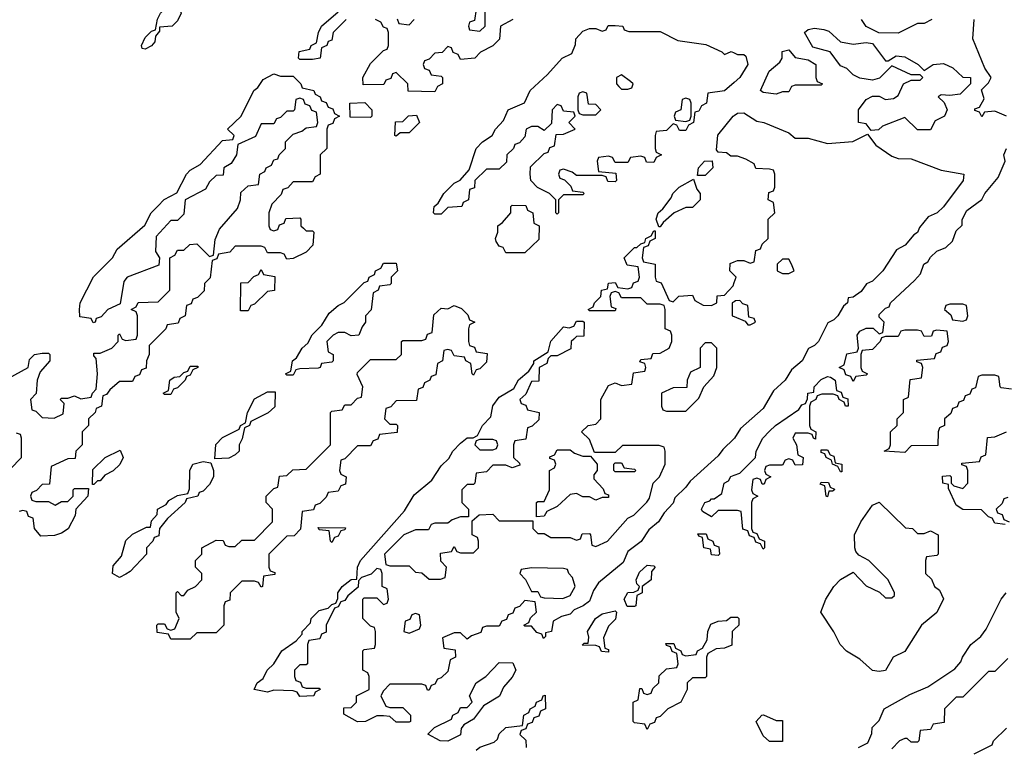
# Model space of a CAD drawing. Header units: inches. Extents: x 2701323 to 2964515, y 494916 to 722124.
# Tile 588 of 656: x 2877780 to 2880839, y 677190 to 679450. Entities that reach past the tile are written whole.
import ezdxf

# ---------------------------------------------------------------- set-up
doc = ezdxf.new("R2010")
doc.units = ezdxf.units.IN
doc.header["$MEASUREMENT"] = 0
doc.layers.add('C8677', color=7, linetype='Continuous')
doc.layers.add('C8687', color=7, linetype='Continuous')

msp = doc.modelspace()

# ---------------------------------------------------------------- linework, layer by layer
at = {"layer": 'C8677', "color": 2, "elevation": 2}
for points in [[(2878170, 679358), (2878160.4, 679360.4), (2878158, 679370), (2878170, 679394), (2878190, 679414), (2878202, 679418), (2878208.4, 679451.6), (2878218, 679470), (2878230, 679482), (2878256.4, 679483.6), (2878274, 679494), (2878282, 679470), (2878270, 679446), (2878254, 679430), (2878214, 679426), (2878214, 679414), (2878202, 679398), (2878199.6, 679380.4), (2878190, 679368)], [(2879650, 679278), (2879634, 679270), (2879634, 679250), (2879642, 679242), (2879650, 679234), (2879670, 679234), (2879682, 679238), (2879686, 679250), (2879678, 679258)], [(2879530, 679226), (2879518, 679222), (2879514, 679210), (2879514, 679170), (2879518, 679158), (2879530, 679154), (2879570, 679154), (2879586, 679170), (2879570, 679186), (2879547.3, 679187.3), (2879542, 679222)], [(2879850, 679206), (2879838, 679202), (2879834, 679170), (2879818, 679162), (2879814, 679150), (2879818, 679138), (2879850, 679134), (2879862, 679138), (2879866, 679150), (2879866, 679190), (2879862, 679202)], [(2878870, 679146), (2878807.3, 679147.3), (2878806, 679190), (2878852.7, 679192.7), (2878874, 679170), (2878874, 679150)], [(2878950, 679088), (2878946, 679090), (2878947.3, 679132.7), (2878970, 679134), (2878988.4, 679151.6), (2879012.7, 679152.7), (2879022, 679130), (2878990, 679098), (2878962, 679098)], [(2879886, 678966), (2879889, 678990), (2879908, 679010), (2879931.6, 679011.6), (2879934, 678990), (2879910, 678966)], [(2879766, 678806), (2879758, 678830), (2879764, 678850), (2879778, 678862), (2879804, 678896), (2879809, 678910), (2879829, 678930), (2879874, 678954), (2879883.6, 678923.6), (2879894, 678910), (2879894, 678890), (2879870, 678866), (2879850, 678866), (2879814, 678850), (2879779.6, 678820.4), (2879770, 678806)], [(2879290, 678726), (2879282, 678742), (2879270, 678746), (2879260.4, 678760.4), (2879258, 678770), (2879266, 678790), (2879266, 678810), (2879280.4, 678819.6), (2879306, 678850), (2879306, 678870), (2879310, 678874), (2879352.7, 678872.7), (2879358, 678858), (2879374, 678850), (2879378, 678818), (2879394, 678810), (2879392.7, 678767.3), (2879350, 678726)], [(2878810, 678468), (2878790, 678478), (2878770, 678478), (2878754, 678470), (2878734, 678450), (2878738, 678418), (2878754, 678410), (2878754, 678390), (2878750, 678386), (2878718, 678382), (2878714, 678370), (2878707.3, 678367.3), (2878650, 678366), (2878638, 678362), (2878630, 678346), (2878610, 678346), (2878606, 678350), (2878622, 678358), (2878628, 678390), (2878640.4, 678399.6), (2878658, 678430), (2878675.3, 678444.7), (2878688.8, 678471.1), (2878719, 678501), (2878742, 678538), (2878770, 678562), (2878788.7, 678571.3), (2878850, 678634), (2878862, 678638), (2878866, 678650), (2878882, 678658), (2878886, 678670), (2878902, 678678), (2878910, 678694), (2878950, 678694), (2878954, 678670), (2878934, 678650), (2878934, 678630), (2878930, 678626), (2878898, 678622), (2878894, 678610), (2878878, 678602), (2878871.6, 678548.4), (2878854, 678530), (2878854, 678510), (2878843.6, 678496.4), (2878834, 678470)], [(2878466, 678546), (2878467.3, 678632.7), (2878490, 678634), (2878507.3, 678652.7), (2878522, 678658), (2878530, 678674), (2878538, 678658), (2878572.7, 678652.7), (2878571.3, 678608.7), (2878550, 678606), (2878510, 678566), (2878498, 678562), (2878490, 678546)], [(2879190, 678346), (2879186, 678350), (2879182, 678382), (2879166, 678390), (2879162, 678402), (2879130, 678406), (2879122, 678422), (2879110, 678426), (2879098, 678422), (2879094, 678390), (2879078, 678382), (2879072.7, 678347.3), (2879058, 678342), (2879054, 678330), (2879038, 678322), (2879032.7, 678307.3), (2879018, 678302), (2879012.7, 678267.3), (2878950, 678266), (2878932.7, 678247.3), (2878918, 678242), (2878914, 678210), (2878930, 678194), (2878950, 678194), (2878954, 678190), (2878952.7, 678167.3), (2878898, 678162), (2878892.7, 678147.3), (2878878, 678142), (2878870, 678126), (2878830, 678126), (2878790, 678086), (2878778, 678082), (2878774, 678050), (2878778, 678038), (2878794, 678030), (2878792.7, 678007.3), (2878778, 678002), (2878770, 677986), (2878738, 677982), (2878732.7, 677967.3), (2878712.7, 677947.3), (2878698, 677942), (2878692.7, 677927.3), (2878658, 677922), (2878652.7, 677867.3), (2878632.7, 677847.3), (2878610, 677846), (2878554, 677790), (2878554, 677750), (2878558, 677738), (2878572.7, 677732.7), (2878572.7, 677727.3), (2878538, 677722), (2878534, 677690), (2878530, 677688), (2878522, 677702), (2878510, 677706), (2878470, 677706), (2878434, 677670), (2878432.7, 677647.3), (2878418, 677642), (2878414, 677630), (2878414, 677570), (2878390, 677546), (2878330, 677546), (2878310, 677526), (2878250, 677526), (2878242, 677542), (2878207.3, 677547.3), (2878206, 677570), (2878210, 677574), (2878230, 677574), (2878238, 677558), (2878250, 677554), (2878262, 677558), (2878275.3, 677590), (2878266, 677610), (2878266, 677670), (2878270, 677674), (2878282, 677662), (2878290, 677662), (2878302, 677678), (2878326, 677690), (2878346, 677710), (2878346, 677730), (2878326, 677750), (2878326, 677770), (2878346, 677790), (2878346, 677810), (2878390, 677834), (2878412.7, 677832.7), (2878418, 677818), (2878430, 677814), (2878450, 677814), (2878470, 677834), (2878510, 677834), (2878566, 677890), (2878566, 677930), (2878546, 677950), (2878546, 677970), (2878570, 677994), (2878582, 677998), (2878587.3, 678032.7), (2878610, 678034), (2878628.4, 678051.6), (2878670, 678054), (2878746, 678130), (2878746, 678230), (2878750, 678234), (2878782, 678238), (2878790, 678254), (2878810, 678254), (2878830, 678274), (2878842, 678278), (2878846, 678310), (2878828.4, 678348.4), (2878830, 678354), (2878870, 678394), (2878950, 678394), (2878966, 678410), (2878966, 678450), (2878970, 678454), (2879030, 678454), (2879042, 678458), (2879047.3, 678472.7), (2879062, 678478), (2879067.3, 678532.7), (2879090, 678554), (2879110, 678552), (2879130, 678562), (2879152.7, 678552.7), (2879172.7, 678532.7), (2879178, 678518), (2879194, 678510), (2879178, 678502), (2879174, 678490), (2879174, 678450), (2879178, 678438), (2879192.7, 678432.7), (2879198, 678418), (2879232.7, 678412.7), (2879230, 678386), (2879210, 678366), (2879198, 678362)], [(2879930, 678446), (2879910, 678446), (2879894, 678430), (2879894, 678370), (2879864.7, 678355.3), (2879854, 678330), (2879852.7, 678307.3), (2879810, 678306), (2879774, 678290), (2879774, 678250), (2879778, 678238), (2879790, 678234), (2879850, 678234), (2879890, 678274), (2879906, 678310), (2879936.4, 678343.6), (2879946, 678370), (2879946, 678430)], [(2878230, 678286), (2878226, 678290), (2878242, 678298), (2878246, 678330), (2878260.4, 678339.6), (2878278, 678342), (2878290, 678354), (2878302, 678358), (2878310, 678374), (2878334, 678374), (2878334, 678370), (2878318, 678362), (2878310, 678346), (2878298, 678342), (2878294, 678330), (2878270, 678306), (2878258, 678302), (2878250, 678286)], [(2878386, 678086), (2878389.1, 678130.9), (2878410, 678152), (2878462, 678178), (2878466, 678190), (2878482, 678198), (2878488, 678230), (2878510, 678272), (2878550, 678294), (2878574, 678294), (2878572.7, 678247.3), (2878551.6, 678228.4), (2878498, 678202), (2878494, 678190), (2878478, 678182), (2878471.6, 678148.4), (2878462, 678130), (2878462, 678110), (2878450, 678098), (2878430, 678088)], [(2879250, 678146), (2879210, 678146), (2879198, 678142), (2879194, 678130), (2879210, 678114), (2879250, 678114), (2879262, 678118), (2879266, 678130), (2879262, 678142)], [(2878006, 678006), (2878007.3, 678052.7), (2878046, 678090), (2878092.7, 678112.7), (2878102, 678090), (2878091.2, 678068.9), (2878070.9, 678049.1), (2878044.7, 678035.3), (2878030, 678018), (2878022, 678018), (2878010, 678006)], [(2879530, 678094), (2879554, 678094), (2879574, 678070), (2879574, 678050), (2879563.6, 678036.4), (2879563.6, 678023.6), (2879592.7, 677992.7), (2879598, 677978), (2879610, 677974), (2879610, 677966), (2879590, 677966), (2879570, 677958), (2879550, 677968), (2879530, 677968), (2879510, 677978), (2879490, 677975.3), (2879450, 677938), (2879418, 677922), (2879410, 677908), (2879386, 677906), (2879386, 677950), (2879390, 677954), (2879410, 677954), (2879426, 677990), (2879426, 678050), (2879442, 678058), (2879446, 678070), (2879442, 678082), (2879427.3, 678087.3), (2879427.3, 678092.7), (2879442, 678098), (2879450, 678114), (2879490, 678114), (2879503.6, 678103.6)], [(2878090, 677718), (2878068, 677730), (2878070, 677754), (2878096.4, 677783.6), (2878110, 677832), (2878130, 677852), (2878174, 677874), (2878186, 677874), (2878190, 677894), (2878207.3, 677912.7), (2878208, 677930), (2878235.3, 677944.7), (2878243.1, 677956.9), (2878270, 677972), (2878302, 677978), (2878307.3, 677992.7), (2878308.7, 678050), (2878318, 678070), (2878350, 678078), (2878374, 678074), (2878382, 678050), (2878382, 678030), (2878370, 678006), (2878350, 677986), (2878338, 677982), (2878334, 677970), (2878298, 677962), (2878294, 677950), (2878239.6, 677900.4), (2878214, 677870), (2878212.7, 677847.3), (2878198, 677842), (2878194, 677830), (2878174, 677810), (2878174, 677790), (2878123.6, 677736.4), (2878110, 677728)], [(2879630, 678046), (2879626, 678050), (2879626, 678070), (2879630, 678074), (2879650, 678074), (2879658, 678058), (2879690, 678054), (2879694, 678050), (2879690, 678046)], [(2878750, 677826), (2878746, 677830), (2878742, 677862), (2878710, 677866), (2878707.3, 677872.7), (2878792, 677872), (2878790, 677866), (2878778, 677862), (2878770, 677846), (2878758, 677842)], [(2879950, 677786), (2879930, 677788), (2879926, 677806), (2879906, 677810), (2879902, 677842), (2879890, 677846), (2879887.3, 677852.7), (2879912.7, 677852.7), (2879918, 677838), (2879934, 677830), (2879938, 677818), (2879952.7, 677812.7), (2879954, 677790)], [(2879370, 677748), (2879338, 677742), (2879334, 677730), (2879351.6, 677711.6), (2879370, 677674), (2879390, 677674), (2879398, 677658), (2879410, 677654), (2879467.3, 677652.7), (2879490, 677662), (2879506, 677690), (2879498, 677718), (2879486, 677730), (2879482, 677742), (2879470, 677746)], [(2879667.3, 677627.3), (2879658, 677650), (2879670, 677671.3), (2879688, 677672), (2879702, 677678), (2879706, 677690), (2879698, 677698), (2879695.3, 677710), (2879705.6, 677734.4), (2879730, 677756), (2879750, 677754), (2879754, 677750), (2879743.6, 677736.4), (2879742, 677710), (2879714, 677690), (2879714, 677670), (2879698, 677662), (2879694, 677630), (2879690, 677628)], [(2879610, 677486), (2879587.3, 677487.3), (2879582, 677502), (2879570, 677506), (2879527.3, 677507.3), (2879534, 677514), (2879546, 677514), (2879548, 677532), (2879544, 677550), (2879569.4, 677590.6), (2879590, 677604.7), (2879630, 677614), (2879634, 677610), (2879631.6, 677588.4), (2879610, 677566), (2879594, 677530), (2879598, 677498), (2879610, 677494)], [(2879010, 677606), (2878998, 677602), (2878992.7, 677587.3), (2878978, 677582), (2878974, 677550), (2878990, 677544.7), (2879022, 677558), (2879026, 677570), (2879022, 677602)], [(2879110, 677209), (2879086, 677210), (2879048.4, 677231.6), (2879068.4, 677251.6), (2879122, 677278), (2879126, 677290), (2879142, 677298), (2879150, 677314), (2879170, 677314), (2879186, 677330), (2879178, 677350), (2879198, 677390), (2879228, 677410), (2879270, 677454), (2879312.7, 677452.7), (2879322, 677430), (2879310, 677408), (2879282.8, 677377.2), (2879270.5, 677349.5), (2879221, 677319), (2879190, 677278), (2879159.6, 677260.4), (2879151.3, 677248.7), (2879150, 677229)]]:
    msp.add_lwpolyline(points, close=True, dxfattribs=at)
for points in [[(2879198, 679482), (2879192.7, 679447.3), (2879178, 679442), (2879174, 679430), (2879178, 679418), (2879210, 679414), (2879226, 679430), (2879226, 679474)], [(2878794, 679450), (2878754, 679410), (2878750, 679386), (2878738, 679382), (2878734, 679370), (2878718, 679362), (2878714, 679330), (2878690, 679326), (2878650, 679326), (2878646, 679330), (2878648.8, 679351.1), (2878682, 679358), (2878686, 679370), (2878702, 679378), (2878708, 679410), (2878718, 679430), (2878770, 679474)], [(2879312, 679450), (2879274, 679430), (2879271.2, 679388.9), (2879250, 679368), (2879211.6, 679348.4), (2879194, 679330), (2879150, 679326), (2879142, 679342), (2879127.3, 679347.3), (2879122, 679362), (2879110, 679366), (2879092.7, 679347.3), (2879070, 679346), (2879052.7, 679327.3), (2879038, 679322), (2879034, 679310), (2879038, 679298), (2879052.7, 679292.7), (2879058, 679278), (2879090, 679274), (2879094, 679270), (2879094, 679250), (2879078, 679242), (2879070, 679226), (2878987.3, 679227.3), (2878986, 679250), (2878950, 679286), (2878938, 679282), (2878932.7, 679267.3), (2878918, 679262), (2878911.6, 679248.4), (2878847.3, 679247.3), (2878846, 679270), (2878870, 679314), (2878910, 679354), (2878922, 679358), (2878926, 679370), (2878926, 679410), (2878922, 679422), (2878910, 679426), (2878902, 679442), (2878886, 679450)], [(2878952.7, 679452.7), (2878958, 679438), (2878990, 679434), (2879006, 679450)], [(2880000, 679254.5), (2879970, 679228.7), (2879918, 679222), (2879914, 679190), (2879898, 679182), (2879890, 679166), (2879878, 679162), (2879874, 679130), (2879858, 679122), (2879850, 679106), (2879830, 679106), (2879822, 679122), (2879810, 679126), (2879790, 679106), (2879758, 679102), (2879754, 679090), (2879754, 679050), (2879758, 679038), (2879774, 679030), (2879758, 679022), (2879750, 679006), (2879727.3, 679007.3), (2879722, 679022), (2879710, 679026), (2879678, 679022), (2879670, 679006), (2879630, 679006), (2879622, 679022), (2879610, 679026), (2879578, 679022), (2879574, 679010), (2879578, 678978), (2879632.7, 678972.7), (2879634, 678950), (2879630, 678946), (2879607.3, 678947.3), (2879602, 678962), (2879590, 678966), (2879510, 678966), (2879496.4, 678976.4), (2879470, 678986), (2879458, 678982), (2879454, 678970), (2879458, 678958), (2879472.7, 678952.7), (2879492.7, 678932.7), (2879498, 678918), (2879530, 678914), (2879534, 678910), (2879530, 678906), (2879470, 678906), (2879454, 678890), (2879454, 678850), (2879450, 678846), (2879446, 678850), (2879446, 678890), (2879426, 678910), (2879388.7, 678928.7), (2879368, 678950), (2879366, 678970), (2879367.3, 678992.7), (2879410, 679034), (2879422, 679038), (2879427.3, 679052.7), (2879442, 679058), (2879447.3, 679092.7), (2879470, 679094), (2879506, 679110), (2879486, 679130), (2879506, 679150), (2879502, 679162), (2879470, 679166), (2879462, 679182), (2879450, 679186), (2879434, 679170), (2879432.7, 679127.3), (2879410, 679106), (2879390, 679118), (2879370, 679118), (2879354, 679110), (2879350, 679086), (2879332.7, 679067.3), (2879318, 679062), (2879314, 679050), (2879294, 679030), (2879292.7, 679007.3), (2879270, 678986), (2879230, 678986), (2879194, 678950), (2879192.7, 678927.3), (2879178, 678922), (2879174, 678890), (2879158, 678882), (2879154, 678870), (2879110, 678866), (2879090, 678846), (2879070, 678846), (2879066, 678850), (2879068, 678870), (2879080.4, 678879.6), (2879098, 678910), (2879130, 678942), (2879148.4, 678951.6), (2879176.4, 678983.6), (2879198, 679050), (2879218, 679070), (2879248, 679090), (2879258, 679110), (2879283.1, 679136.9), (2879298, 679170), (2879348.4, 679191.6), (2879366, 679230), (2879420.4, 679279.6), (2879466, 679330), (2879495.3, 679344.7), (2879507.3, 679372.7), (2879508, 679390), (2879530, 679414), (2879550, 679422), (2879570, 679422), (2879590, 679414), (2879602, 679418), (2879608.4, 679431.6), (2879630, 679432), (2879654, 679430), (2879658, 679418), (2879672.7, 679412.7), (2879770, 679413), (2879825.4, 679385.4), (2879912.3, 679372.3), (2879962, 679350), (2879970, 679342), (2879990.9, 679350.9), (2880000, 679346.7)], [(2877744.7, 678335.3), (2877806, 678370), (2877810, 678394), (2877826, 678410), (2877850, 678414), (2877870, 678414), (2877874, 678410), (2877874, 678390), (2877843.6, 678356.4), (2877834, 678330), (2877831.6, 678288.4), (2877814, 678270), (2877818, 678238), (2877830, 678234), (2877850, 678214), (2877887.3, 678212.7), (2877914.6, 678225.4), (2877918, 678258), (2877906, 678270), (2877910, 678274), (2877930, 678274), (2877950, 678282), (2877970, 678272), (2878002, 678278), (2878006, 678290), (2878018, 678302), (2878022, 678350), (2878018, 678398), (2878010, 678406), (2878010, 678414), (2878030, 678414), (2878066, 678430), (2878086, 678450), (2878086, 678470), (2878090, 678474), (2878098, 678458), (2878110, 678454), (2878142, 678458), (2878146, 678470), (2878146, 678530), (2878142, 678542), (2878126, 678550), (2878142, 678558), (2878148.4, 678571.6), (2878210, 678574), (2878246, 678610), (2878246, 678710), (2878262, 678718), (2878270, 678734), (2878290, 678734), (2878308.4, 678751.6), (2878330, 678754), (2878370, 678714), (2878382, 678718), (2878387.3, 678767.3), (2878400.4, 678799.6), (2878456.4, 678863.6), (2878466, 678890), (2878467.3, 678912.7), (2878490, 678934), (2878522, 678938), (2878526, 678970), (2878542, 678978), (2878546, 678990), (2878562, 678998), (2878570, 679014), (2878582, 679018), (2878586, 679030), (2878606, 679050), (2878606, 679070), (2878630, 679094), (2878656.4, 679103.6), (2878670, 679114), (2878702, 679118), (2878706, 679130), (2878702, 679162), (2878687.3, 679167.3), (2878682, 679182), (2878667.3, 679187.3), (2878662, 679202), (2878650, 679206), (2878638, 679202), (2878634, 679170), (2878630, 679166), (2878610, 679166), (2878590, 679146), (2878578, 679142), (2878570, 679126), (2878530, 679126), (2878512.7, 679087.3), (2878458, 679062), (2878454, 679030), (2878436.9, 679003.1), (2878414, 678990), (2878412.7, 678967.3), (2878390, 678966), (2878370, 678946), (2878356.9, 678923.1), (2878294, 678890), (2878290, 678846), (2878270, 678826), (2878250, 678826), (2878203.6, 678776.4), (2878202, 678730), (2878214, 678710), (2878212.7, 678687.3), (2878114, 678650), (2878103.6, 678636.4), (2878092.7, 678567.3), (2878054, 678550), (2878032.7, 678527.3), (2878018, 678522), (2878014, 678510), (2878008, 678508), (2878002, 678522), (2877967.3, 678527.3), (2877966, 678550), (2877968, 678570), (2878009.1, 678650.9), (2878068, 678710), (2878083.1, 678736.9), (2878168.4, 678811.6), (2878188, 678850), (2878208.8, 678871.1), (2878229.1, 678890.9), (2878268.4, 678911.6), (2878298, 678970), (2878310, 678982), (2878340.4, 678999.6), (2878410, 679074), (2878442, 679078), (2878446, 679090), (2878426, 679110), (2878468, 679150), (2878508, 679230), (2878520.4, 679239.6), (2878536.4, 679263.6), (2878570, 679282), (2878590, 679274), (2878630, 679274), (2878654, 679250), (2878658, 679238), (2878694, 679230), (2878698, 679218), (2878714, 679210), (2878718, 679198), (2878732.7, 679192.7), (2878738, 679178), (2878752.7, 679172.7), (2878758, 679158), (2878774, 679150), (2878758, 679142), (2878752.7, 679127.3), (2878738, 679122), (2878734, 679110), (2878734, 679050), (2878714, 679030), (2878714, 678970), (2878698, 678962), (2878690, 678946), (2878630, 678946), (2878612.7, 678927.3), (2878598, 678922), (2878592.7, 678907.3), (2878563.6, 678876.4), (2878554, 678850), (2878554, 678810), (2878558, 678798), (2878570, 678794), (2878582, 678798), (2878587.3, 678812.7), (2878602, 678818), (2878607.3, 678832.7), (2878650, 678834), (2878654, 678830), (2878654, 678810), (2878662, 678802), (2878670, 678794), (2878690, 678794), (2878694, 678790), (2878691, 678749), (2878670, 678728), (2878630, 678708), (2878610, 678706), (2878602, 678722), (2878590, 678726), (2878550, 678726), (2878542, 678742), (2878530, 678746), (2878450, 678746), (2878432.7, 678727.3), (2878398, 678722), (2878392.7, 678707.3), (2878378, 678702), (2878371.6, 678648.4), (2878354, 678630), (2878352.7, 678607.3), (2878332.7, 678587.3), (2878318, 678582), (2878312.7, 678567.3), (2878298, 678562), (2878294, 678530), (2878278, 678522), (2878272.7, 678507.3), (2878238, 678502), (2878234, 678490), (2878182, 678438), (2878182, 678410), (2878174, 678390), (2878172.7, 678367.3), (2878158, 678362), (2878152.7, 678347.3), (2878138, 678342), (2878130, 678326), (2878090, 678326), (2878059.6, 678300.4), (2878050, 678286), (2878038, 678282), (2878034, 678250), (2878018, 678242), (2878014, 678230), (2877994, 678210), (2877994, 678190), (2877974, 678170), (2877974, 678130), (2877954, 678110), (2877952.7, 678087.3), (2877930, 678086), (2877878, 678062), (2877872.7, 678007.3), (2877850, 678006), (2877832.7, 677987.3), (2877818, 677982), (2877814, 677970), (2877818, 677958), (2877830, 677954), (2877870, 677954), (2877890, 677942), (2877910, 677954), (2877930, 677954), (2877946, 677970), (2877946, 677990), (2877950, 677994), (2877994, 677994), (2877992, 677970), (2877954, 677930), (2877952, 677910), (2877931, 677869), (2877910, 677855.3), (2877888, 677848), (2877846, 677846), (2877826, 677870), (2877822, 677902), (2877807.3, 677907.3), (2877802, 677922), (2877790, 677926), (2877778, 677922)], [(2880000, 679026), (2879990, 679026), (2879976.4, 679036.4), (2879950, 679038), (2879945.2, 679045.2), (2879949.4, 679090.6), (2879997.2, 679150), (2880000, 679152)], [(2880000, 678149.1), (2879964.5, 678115.5), (2879950, 678095.3), (2879862.8, 678017.2), (2879850, 677998), (2879815.3, 677964.7), (2879810, 677948.7), (2879782, 677918), (2879764.7, 677890), (2879734.8, 677865.2), (2879710.6, 677829.4), (2879670, 677798), (2879655.5, 677764.5), (2879578.8, 677701.2), (2879562.8, 677677.2), (2879550, 677644), (2879530.6, 677629.4), (2879502.8, 677617.2), (2879490, 677604), (2879463.6, 677596.4), (2879438, 677582), (2879432, 677550), (2879414, 677546), (2879414, 677534), (2879408, 677528), (2879402, 677542), (2879387.3, 677547.3), (2879370, 677566), (2879350, 677566), (2879346, 677570), (2879362, 677578), (2879367.3, 677592.7), (2879386, 677610), (2879382, 677642), (2879350, 677646), (2879332.7, 677627.3), (2879318, 677622), (2879312.7, 677607.3), (2879298, 677602), (2879292.7, 677587.3), (2879278, 677582), (2879270, 677566), (2879230, 677566), (2879218, 677562), (2879212.7, 677547.3), (2879183.6, 677536.4), (2879170, 677526), (2879150, 677546), (2879130, 677546), (2879094, 677530), (2879098, 677498), (2879132.7, 677492.7), (2879134, 677470), (2879118, 677462), (2879110, 677426), (2879090, 677406), (2879078, 677402), (2879070, 677386), (2879058, 677382), (2879052.7, 677367.3), (2879047.3, 677367.3), (2879042, 677382), (2879030, 677386), (2878930, 677386), (2878910, 677366), (2878902, 677350), (2878918, 677318), (2878930, 677314), (2878970, 677314), (2878994, 677290), (2878994, 677270), (2878990, 677268), (2878950, 677268), (2878930, 677286), (2878910, 677288), (2878890, 677288), (2878854, 677270), (2878830, 677269.4), (2878787.3, 677292.7), (2878787.3, 677312.7), (2878810, 677314), (2878826, 677330), (2878826, 677350), (2878866, 677370), (2878866, 677410), (2878862, 677422), (2878846, 677430), (2878846, 677490), (2878850, 677494), (2878882, 677498), (2878886, 677510), (2878886, 677550), (2878882, 677562), (2878870, 677566), (2878846, 677590), (2878846, 677650), (2878850, 677654), (2878890, 677654), (2878910, 677634), (2878922, 677638), (2878926, 677650), (2878922, 677682), (2878906, 677690), (2878906, 677730), (2878902, 677742), (2878890, 677746), (2878872, 677728), (2878842, 677718), (2878832.7, 677707.3), (2878832, 677688), (2878799.6, 677660.4), (2878790, 677646), (2878778, 677642), (2878770, 677626), (2878758, 677622), (2878732, 677570), (2878732, 677548), (2878718, 677542), (2878712.7, 677527.3), (2878678, 677522), (2878674, 677510), (2878674, 677450), (2878670, 677446), (2878650, 677446), (2878642, 677438), (2878634, 677430), (2878634, 677410), (2878638, 677398), (2878652.7, 677392.7), (2878658, 677378), (2878670, 677374), (2878710, 677374), (2878714, 677370), (2878698, 677362), (2878694, 677350), (2878650, 677348), (2878642, 677362), (2878630, 677366), (2878570, 677368), (2878550, 677362), (2878509, 677370), (2878518, 677390), (2878536.5, 677403.5), (2878549.2, 677430), (2878569.2, 677450), (2878594, 677490), (2878639, 677521), (2878658, 677542), (2878658, 677550), (2878683.1, 677576.9), (2878685.2, 677590), (2878710, 677614.8), (2878738, 677622), (2878750, 677634), (2878762, 677638), (2878768, 677652), (2878768.7, 677670), (2878782, 677690), (2878810, 677711.3), (2878827.3, 677712.7), (2878829.2, 677750), (2878839, 677770), (2878975.5, 677924.5), (2879005.8, 677974.2), (2879060.2, 678019.8), (2879090, 678064.7), (2879113.2, 678086.8), (2879126, 678110), (2879150, 678134.8), (2879170, 678150.8), (2879188.7, 678151.3), (2879202, 678158), (2879218, 678190), (2879244, 678216), (2879249.6, 678250.4), (2879270, 678278), (2879315.3, 678304.7), (2879330, 678331.3), (2879362, 678358), (2879378, 678382), (2879378, 678390), (2879422, 678418), (2879430, 678451.3), (2879470, 678496), (2879487.3, 678492.7), (2879502, 678498), (2879510, 678514), (2879530, 678514), (2879534, 678510), (2879532.7, 678467.3), (2879510, 678466), (2879502, 678458), (2879494, 678450), (2879492.7, 678427.3), (2879450, 678406), (2879430, 678406), (2879422, 678398), (2879418, 678382), (2879394, 678370), (2879392.7, 678327.3), (2879370, 678326), (2879352.7, 678287.3), (2879334, 678270), (2879338, 678258), (2879352.7, 678252.7), (2879358, 678238), (2879394, 678230), (2879392.7, 678207.3), (2879372.7, 678187.3), (2879358, 678182), (2879352.7, 678147.3), (2879318, 678142), (2879314, 678130), (2879314, 678090), (2879332.7, 678072.7), (2879334, 678066), (2879310, 678058), (2879290, 678066), (2879250, 678066), (2879230, 678046), (2879198, 678042), (2879194, 678010), (2879190, 678006), (2879170, 678006), (2879154, 677990), (2879154, 677950), (2879174, 677930), (2879174, 677906), (2879150, 677906), (2879123.6, 677896.4), (2879110, 677886), (2879070, 677886), (2879058, 677882), (2879050, 677866), (2879010, 677866), (2878974, 677850), (2878914, 677790), (2878918, 677758), (2878930, 677754), (2878990, 677754), (2879010, 677734), (2879030, 677732), (2879052.7, 677712.7), (2879087.3, 677712.7), (2879102, 677718), (2879106, 677750), (2879088.4, 677768.4), (2879087.3, 677792.7), (2879122, 677798), (2879130, 677814), (2879138, 677798), (2879150, 677794), (2879190, 677794), (2879206, 677810), (2879206, 677830), (2879202, 677842), (2879186, 677850), (2879186, 677894), (2879208, 677912), (2879250, 677914), (2879270, 677894), (2879374, 677894), (2879374, 677870), (2879390, 677854), (2879410, 677854), (2879430, 677842), (2879490, 677842), (2879510, 677834), (2879522, 677838), (2879527.3, 677852.7), (2879550, 677854), (2879554, 677850), (2879558, 677818), (2879570, 677814), (2879606, 677830), (2879670, 677902), (2879688.4, 677911.6), (2879728.4, 677951.6), (2879736.4, 677963.6), (2879748, 678010), (2879768, 678030), (2879786, 678070), (2879786, 678110), (2879782, 678122), (2879767.3, 678127.3), (2879652.7, 678127.3), (2879630, 678106), (2879566, 678106), (2879550, 678146), (2879526, 678170), (2879546, 678190), (2879570, 678194), (2879586, 678210), (2879586, 678270), (2879610, 678314), (2879630, 678322), (2879650, 678314), (2879682, 678318), (2879687.3, 678352.7), (2879722, 678358), (2879726, 678370), (2879722, 678382), (2879707.3, 678387.3), (2879710, 678394), (2879742, 678398), (2879747.3, 678412.7), (2879770, 678414), (2879798, 678430), (2879806, 678450), (2879806, 678470), (2879802, 678482), (2879786, 678490), (2879786, 678550), (2879782, 678562), (2879770, 678566), (2879730, 678566), (2879710, 678586), (2879650, 678586), (2879642, 678602), (2879630, 678606), (2879618, 678602), (2879614, 678590), (2879618, 678558), (2879632.7, 678552.7), (2879630, 678546), (2879550, 678546), (2879546, 678550), (2879562, 678558), (2879566, 678570), (2879586, 678590), (2879588, 678610), (2879606, 678614), (2879610, 678632), (2879630, 678634), (2879638, 678618), (2879670, 678614), (2879682, 678618), (2879687.3, 678632.7), (2879702, 678638), (2879706, 678650), (2879702, 678682), (2879667.3, 678687.3), (2879658, 678710), (2879690, 678742), (2879698, 678742), (2879710, 678754), (2879722, 678758), (2879726, 678770), (2879742, 678778), (2879750, 678794), (2879754, 678794), (2879754, 678770), (2879738, 678762), (2879732.7, 678747.3), (2879718, 678742), (2879714, 678710), (2879718, 678698), (2879754, 678690), (2879754, 678650), (2879758, 678638), (2879772.7, 678632.7), (2879798, 678578), (2879810, 678574), (2879828.4, 678591.6), (2879870, 678594), (2879878, 678578), (2879903.6, 678563.6), (2879930, 678562), (2879946, 678570), (2879947.3, 678592.7), (2879970, 678594), (2879996.4, 678623.6), (2880000, 678633.5)], [(2880000, 678656), (2879986, 678670), (2879987.3, 678692.7), (2880000, 678697.9)], [(2880000, 678574), (2879994, 678570), (2879994, 678530), (2880000, 678527.6)], [(2877750, 678054), (2877786, 678090), (2877786, 678150), (2877782, 678162), (2877770, 678166)], [(2880000, 677926), (2879950, 677926), (2879930, 677906), (2879902, 677922), (2879898, 677930), (2879908.7, 677950), (2879924.7, 677955.3), (2879930, 677962), (2879938, 677962), (2879962, 677978), (2879969, 678010), (2879982, 678018), (2879990, 678031.3), (2880000, 678035.1)], [(2880000, 677556), (2879994, 677550), (2879992.7, 677507.3), (2879970, 677498), (2879943.6, 677496.4), (2879918, 677482), (2879914, 677470), (2879914, 677410), (2879910, 677406), (2879870, 677406), (2879854, 677390), (2879854, 677370), (2879834, 677330), (2879794, 677310), (2879770, 677286), (2879758, 677282), (2879752.7, 677267.3), (2879738, 677262), (2879730, 677246), (2879722, 677262), (2879690, 677266), (2879686, 677270), (2879686, 677330), (2879702, 677338), (2879707.3, 677372.7), (2879712.7, 677372.7), (2879718, 677358), (2879730, 677354), (2879742, 677358), (2879747.3, 677372.7), (2879766, 677390), (2879767.3, 677412.7), (2879790, 677434), (2879822, 677438), (2879826, 677450), (2879822, 677482), (2879807.3, 677487.3), (2879802, 677502), (2879790, 677506), (2879787.3, 677512.7), (2879812.7, 677512.7), (2879818, 677498), (2879834, 677490), (2879838, 677478), (2879850, 677474), (2879882, 677478), (2879886, 677490), (2879902, 677498), (2879916.4, 677523.6), (2879918, 677550), (2879927.3, 677572.7), (2879950, 677582), (2879976.4, 677583.6), (2879990, 677594), (2880000, 677594)], [(2879198.6, 677181.4), (2879209.5, 677190.5), (2879254, 677206), (2879264.7, 677215.3), (2879270, 677232), (2879290, 677252), (2879342, 677258), (2879346, 677290), (2879362, 677298), (2879366, 677310), (2879382, 677318), (2879386, 677330), (2879402, 677338), (2879406, 677350), (2879412.7, 677352.7), (2879414, 677310), (2879398, 677302), (2879392.7, 677287.3), (2879378, 677282), (2879372.7, 677267.3), (2879358, 677262), (2879352.7, 677247.3), (2879338, 677242), (2879334, 677230), (2879352.7, 677212.7), (2879354, 677190)]]:
    msp.add_lwpolyline(points, dxfattribs=at)
at = {"layer": 'C8687', "color": 2, "elevation": 2}
for points in [[(2880614, 679450), (2880590, 679438), (2880570, 679438), (2880510, 679408), (2880449, 679409), (2880410, 679428), (2880395.3, 679450)], [(2880846, 679150), (2880810, 679166), (2880778, 679162), (2880770, 679148), (2880762, 679162), (2880747.3, 679167.3), (2880747.3, 679172.7), (2880762, 679178), (2880776.4, 679203.6), (2880768, 679232), (2880790, 679254), (2880798, 679270), (2880779, 679299), (2880742, 679390), (2880746, 679450)], [(2880000, 679346.7), (2880010, 679342), (2880030, 679342), (2880036, 679336), (2880042, 679310), (2880018, 679270), (2880000, 679254.5)], [(2880000, 679152), (2880010, 679159.1), (2880030, 679160.7), (2880070, 679134.8), (2880092, 679130), (2880170, 679098), (2880190, 679082), (2880230, 679082), (2880290, 679064.7), (2880368.4, 679071.6), (2880414, 679094), (2880439.8, 679059.8), (2880490, 679026), (2880510, 679018.8), (2880550, 679017.3), (2880642.8, 678982.8), (2880714, 678970), (2880712, 678950), (2880650, 678868.7), (2880630.6, 678849.4), (2880602.8, 678837.2), (2880576, 678804), (2880570, 678788.7), (2880558, 678782), (2880531.3, 678750), (2880504.7, 678735.3), (2880462, 678670), (2880430, 678638), (2880411, 678629), (2880394.4, 678605.6), (2880370, 678588), (2880354, 678586), (2880352, 678570), (2880339.6, 678560.4), (2880322, 678530), (2880310, 678518), (2880291.3, 678508.7), (2880262, 678450), (2880250, 678438), (2880231.2, 678428.9), (2880211.3, 678390), (2880178, 678362), (2880158, 678330), (2880122.5, 678297.5), (2880090, 678242), (2880019.8, 678180.2), (2880001, 678150), (2880000, 678149.1)], [(2880000, 678697.9), (2880010, 678702), (2880030, 678702), (2880050, 678694), (2880062, 678698), (2880067.3, 678732.7), (2880082, 678738), (2880087.3, 678752.7), (2880106, 678770), (2880106, 678830), (2880126, 678850), (2880122, 678882), (2880106, 678890), (2880107.3, 678912.7), (2880122, 678918), (2880126, 678930), (2880126, 678970), (2880122, 678982), (2880110, 678986), (2880067.3, 678987.3), (2880062, 679002), (2880036.4, 679016.4), (2880010, 679026), (2880000, 679026)], [(2880862, 678302), (2880830, 678306), (2880826, 678310), (2880822, 678342), (2880810, 678346), (2880770, 678346), (2880758, 678342), (2880750, 678306), (2880738, 678302), (2880732.7, 678287.3), (2880718, 678282), (2880712.7, 678267.3), (2880698, 678262), (2880692.7, 678247.3), (2880678, 678242), (2880672.7, 678227.3), (2880654, 678210), (2880654, 678190), (2880638, 678182), (2880634, 678170), (2880632.7, 678127.3), (2880550, 678126), (2880530, 678106), (2880466, 678110), (2880482, 678118), (2880486, 678130), (2880486, 678170), (2880506, 678190), (2880506, 678210), (2880526, 678230), (2880526, 678270), (2880542, 678278), (2880547.3, 678332.7), (2880582, 678338), (2880586, 678370), (2880582, 678382), (2880567.3, 678387.3), (2880567.3, 678392.7), (2880622, 678398), (2880627.3, 678412.7), (2880642, 678418), (2880647.3, 678432.7), (2880662, 678438), (2880666, 678450), (2880662, 678482), (2880630, 678486), (2880618, 678482), (2880612.7, 678467.3), (2880590, 678466), (2880582, 678482), (2880570, 678486), (2880530, 678486), (2880518, 678482), (2880510, 678466), (2880470, 678466), (2880458, 678462), (2880454, 678450), (2880430, 678426), (2880398, 678422), (2880394, 678410), (2880394, 678370), (2880398, 678358), (2880414, 678350), (2880410, 678346), (2880378, 678342), (2880370, 678326), (2880362, 678342), (2880347.3, 678347.3), (2880342, 678362), (2880326, 678370), (2880342, 678378), (2880350, 678412), (2880382, 678418), (2880386, 678430), (2880382, 678470), (2880390, 678482), (2880410, 678491.3), (2880432, 678492), (2880450, 678474), (2880462, 678478), (2880466, 678510), (2880450, 678526), (2880450, 678534), (2880470, 678554), (2880482, 678558), (2880486, 678570), (2880560.4, 678639.6), (2880579, 678661), (2880589, 678690), (2880602, 678698), (2880610, 678712), (2880630, 678731.3), (2880658, 678742), (2880678, 678762), (2880690, 678794), (2880708.7, 678811.3), (2880708.7, 678828.7), (2880723.2, 678856.8), (2880769.2, 678890.8), (2880779, 678910), (2880820.2, 678959.8), (2880842, 679010), (2880838, 679030), (2880846, 679050)], [(2880000, 678633.5), (2880006, 678650), (2880000, 678656)], [(2880000, 678527.6), (2880034, 678514), (2880042, 678502), (2880050, 678502), (2880066, 678510), (2880062, 678522), (2880046, 678526), (2880042, 678562), (2880027.3, 678567.3), (2880018, 678578), (2880003.6, 678576.4), (2880000, 678574)], [(2880000, 678035.1), (2880018, 678042), (2880066, 678090), (2880068, 678110), (2880088.7, 678150), (2880110, 678172), (2880128, 678190), (2880200.4, 678239.6), (2880210, 678254), (2880222, 678258), (2880228, 678272), (2880228.7, 678290), (2880247.3, 678292.7), (2880248.7, 678310), (2880270, 678332), (2880290, 678342), (2880299.6, 678339.6), (2880314, 678330), (2880318, 678298), (2880332.7, 678292.7), (2880338, 678278), (2880352.7, 678272.7), (2880354, 678250), (2880346, 678250), (2880342, 678262), (2880326, 678270), (2880322, 678282), (2880307.3, 678287.3), (2880272.7, 678287.3), (2880258, 678282), (2880254, 678270), (2880238, 678262), (2880234, 678250), (2880234, 678190), (2880238, 678178), (2880254, 678170), (2880252.7, 678147.3), (2880246, 678150), (2880242, 678162), (2880230, 678166), (2880190, 678166), (2880182, 678150), (2880194, 678130), (2880198, 678098), (2880214, 678090), (2880212.7, 678067.3), (2880190, 678066), (2880182, 678082), (2880170, 678086), (2880158, 678082), (2880150, 678066), (2880110, 678066), (2880098, 678062), (2880094, 678050), (2880098, 678038), (2880114, 678030), (2880098, 678022), (2880092.7, 678007.3), (2880087.3, 678007.3), (2880082, 678022), (2880070, 678026), (2880058, 678022), (2880054, 677990), (2880058, 677978), (2880074, 677970), (2880058, 677962), (2880054, 677950), (2880054, 677870), (2880058, 677858), (2880070, 677854), (2880078, 677838), (2880094, 677830), (2880094, 677810), (2880090, 677806), (2880082, 677822), (2880067.3, 677827.3), (2880062, 677842), (2880047.3, 677847.3), (2880042, 677862), (2880027.3, 677867.3), (2880022, 677922), (2880010, 677926), (2880000, 677926)], [(2880842, 677882), (2880810, 677886), (2880802, 677902), (2880790, 677906), (2880768, 677928), (2880710, 677929), (2880690, 677942), (2880666, 677994), (2880666, 678006), (2880648.7, 678010), (2880647.3, 678032.7), (2880670, 678034), (2880674, 678030), (2880674, 678010), (2880682, 678002), (2880710, 677994), (2880726, 678010), (2880726, 678050), (2880722, 678062), (2880707.3, 678067.3), (2880707.3, 678072.7), (2880762, 678078), (2880767.3, 678092.7), (2880782, 678098), (2880787.3, 678152.7), (2880810, 678154), (2880846, 678170)], [(2880850, 677966), (2880838, 677962), (2880832.7, 677947.3), (2880814, 677930), (2880818, 677918), (2880832.7, 677912.7), (2880838, 677898), (2880854, 677890)], [(2880386, 677190), (2880415.3, 677204.7), (2880427.3, 677232.7), (2880428.4, 677251.6), (2880450, 677274), (2880466, 677310), (2880545.6, 677354.4), (2880602, 677378), (2880685.6, 677434.4), (2880704.7, 677455.3), (2880709.2, 677470), (2880735.3, 677510), (2880766, 677534), (2880783.2, 677556.8), (2880829.6, 677650.4), (2880845.2, 677670)], [(2880000, 677594), (2880010, 677594), (2880014, 677590), (2880014, 677570), (2880000, 677556)], [(2880850, 677466), (2880810, 677426), (2880790, 677426), (2880710, 677346), (2880690, 677346), (2880654, 677310), (2880652.7, 677267.3), (2880618, 677262), (2880610, 677246), (2880578, 677242), (2880574, 677210), (2880570, 677206), (2880550, 677206), (2880538, 677218), (2880530, 677218), (2880514, 677210), (2880490, 677186)], [(2880746, 677170), (2880802, 677198), (2880806, 677210), (2880846, 677250)]]:
    msp.add_lwpolyline(points, dxfattribs=at)
for points in [[(2880370, 679373.4), (2880410, 679378.8), (2880430, 679376), (2880470, 679322), (2880478, 679322), (2880503.1, 679336.9), (2880530, 679334.8), (2880572, 679310), (2880590, 679292), (2880618, 679310), (2880650, 679313.4), (2880679.9, 679299.9), (2880710, 679271.3), (2880734, 679270), (2880734, 679250), (2880702, 679218), (2880670, 679214), (2880643.6, 679216.4), (2880634, 679210), (2880652.7, 679192.7), (2880662, 679170), (2880654, 679150), (2880624.7, 679135.3), (2880610, 679108), (2880570, 679108), (2880530, 679146), (2880461, 679119), (2880448, 679108), (2880426, 679106), (2880410, 679126), (2880386, 679130), (2880386, 679170), (2880410, 679202), (2880430, 679212), (2880450, 679212), (2880470, 679202), (2880494.6, 679205.4), (2880510, 679214), (2880526, 679250), (2880550, 679262), (2880578, 679262), (2880586, 679270), (2880578, 679278), (2880550, 679278), (2880490, 679306), (2880451.6, 679268.4), (2880430, 679262), (2880390, 679268), (2880370, 679278), (2880350, 679298), (2880330, 679306), (2880298, 679350), (2880244.5, 679364.5), (2880219, 679410), (2880230, 679418.8), (2880250, 679423.8), (2880278.7, 679418.7), (2880293.8, 679413.8), (2880330, 679381)], [(2880130, 679218), (2880090, 679224), (2880082, 679230), (2880109, 679290), (2880142, 679318), (2880149.2, 679330), (2880149.6, 679350.4), (2880170, 679356), (2880190, 679332), (2880230, 679324.7), (2880254, 679310), (2880254, 679270), (2880258, 679258), (2880274, 679250), (2880270, 679246), (2880190, 679246), (2880178, 679242), (2880170, 679226), (2880150, 679226)], [(2880170, 678706), (2880150, 678706), (2880134, 678690), (2880134, 678670), (2880150, 678662), (2880170, 678662), (2880186, 678670), (2880178, 678690)], [(2880710, 678566), (2880670, 678566), (2880658, 678562), (2880654, 678550), (2880672.7, 678532.7), (2880678, 678518), (2880710, 678514), (2880722, 678518), (2880726, 678530), (2880722, 678562)], [(2880330, 678046), (2880322, 678062), (2880306, 678070), (2880302, 678082), (2880286, 678090), (2880282, 678102), (2880270, 678106), (2880270, 678114), (2880290, 678114), (2880298, 678098), (2880310, 678094), (2880314, 678074), (2880334, 678070), (2880334, 678046)], [(2880290, 677968), (2880286, 677970), (2880282, 678002), (2880267.3, 678007.3), (2880270, 678014), (2880292.7, 678012.7), (2880298, 677998), (2880312, 677992), (2880310.9, 677989.1), (2880306, 677986), (2880294, 677986)], [(2880570, 677854), (2880590, 677854), (2880610, 677862), (2880634, 677850), (2880634, 677790), (2880630, 677786), (2880598, 677782), (2880594, 677770), (2880594, 677730), (2880612.7, 677712.7), (2880622, 677690), (2880638, 677678), (2880650.9, 677650.9), (2880630, 677609.2), (2880582, 677570), (2880530, 677488), (2880494, 677470), (2880470, 677428.7), (2880450, 677425.2), (2880430, 677429.3), (2880390, 677464), (2880349.2, 677489.2), (2880329.4, 677509.4), (2880309.3, 677549.3), (2880269, 677610), (2880285.2, 677650), (2880309.3, 677690), (2880330, 677711), (2880370, 677734), (2880410, 677692), (2880452, 677672), (2880470, 677654), (2880490, 677654), (2880498, 677662), (2880498, 677670), (2880478, 677710), (2880418, 677770), (2880387.3, 677787.3), (2880378, 677798), (2880375.3, 677810), (2880374, 677850), (2880394, 677890), (2880430, 677942), (2880450, 677952), (2880532, 677872), (2880554, 677870)], [(2880130, 677274), (2880150, 677274), (2880150, 677208), (2880110, 677208), (2880090, 677226), (2880068.7, 677270), (2880086, 677290), (2880091.6, 677291.6)]]:
    msp.add_lwpolyline(points, close=True, dxfattribs=at)

doc.saveas('drawing.dxf')
